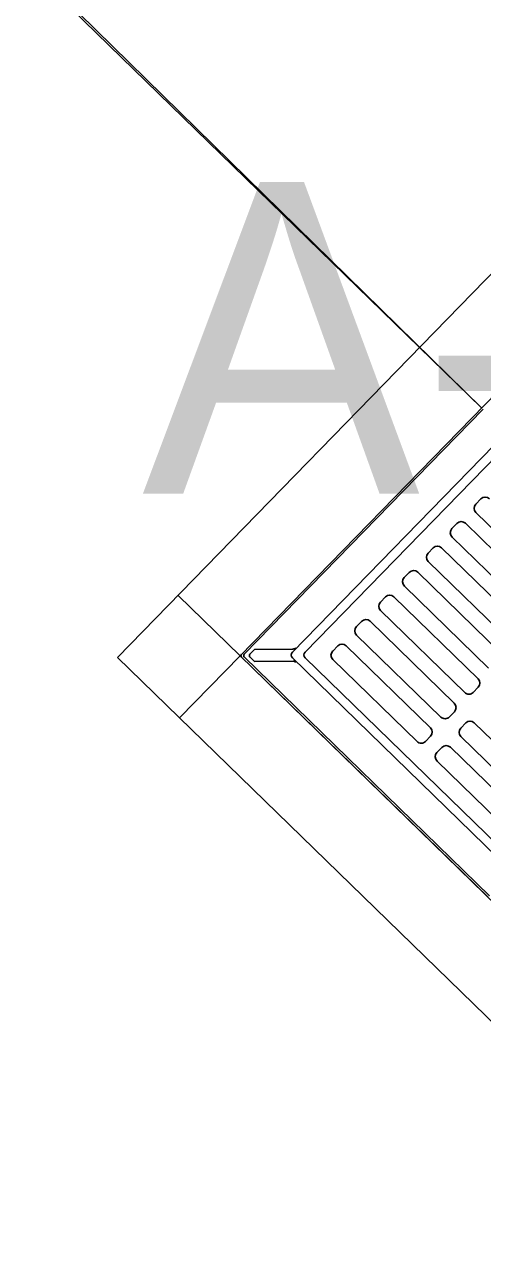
# Model space of a CAD drawing. Extents: x 2252703 to 2264864, y 13787568 to 13790989.
# Drawn here: x 2252923.79 to 2252926.43, y 13788666.67 to 13788673.81 of the extents above; entities that cross this region are included whole.
import ezdxf

# ---------------------------------------------------------------- set-up
doc = ezdxf.new("R2010")
doc.units = 0
for name, color, linetype in [('D_DRAIN_MISC', 7, 'Continuous'), ('D_DRAIN_NOTES_1', 7, 'Continuous'), ('D_INLET_1', 7, 'Continuous'), ('D_PIPES_1', 7, 'Continuous'), ('Road_Rip_Rap', 7, 'Continuous')]:
    doc.layers.add(name, color=color, linetype=linetype)

msp = doc.modelspace()

# ---------------------------------------------------------------- linework, layer by layer
at = {"layer": 'D_DRAIN_MISC'}
msp.add_line((2252926.4266, 13788671.5995), (2252926.4266, 13788671.5995), dxfattribs=at)
at = {"layer": 'D_INLET_1'}
for p, q in [((2252924.324, 13788670.1576), (2252927.8129, 13788673.7392)), ((2252925.0311, 13788670.1669), (2252927.8222, 13788673.0321)), ((2252926.4351, 13788671.5916), (2252925.0559, 13788670.1757)), ((2252926.5717, 13788671.4585), (2252925.3336, 13788670.1875)), ((2252926.609, 13788671.4222), (2252925.4072, 13788670.1885)), ((2252926.4224, 13788671.0733), (2252926.3935, 13788671.0436)), ((2252926.8806, 13788670.5207), (2252926.3941, 13788670.9946)), ((2252926.2846, 13788670.9318), (2252926.2556, 13788670.9021)), ((2252926.8201, 13788670.4586), (2252926.3336, 13788670.9325)), ((2252926.7427, 13788670.3792), (2252926.2563, 13788670.8531)), ((2252926.1468, 13788670.7904), (2252926.1178, 13788670.7606)), ((2252926.6822, 13788670.3171), (2252926.1958, 13788670.791)), ((2252926.6049, 13788670.2377), (2252926.1185, 13788670.7116)), ((2252926.0089, 13788670.6489), (2252925.98, 13788670.6192)), ((2252926.5444, 13788670.1756), (2252926.058, 13788670.6495)), ((2252926.4671, 13788670.0963), (2252925.9806, 13788670.5701)), ((2252924.6729, 13788670.5158), (2252925.0311, 13788670.1669)), ((2252925.8711, 13788670.5074), (2252925.8422, 13788670.4777)), ((2252926.4066, 13788670.0342), (2252925.9201, 13788670.508)), ((2252926.3292, 13788669.9548), (2252925.8428, 13788670.4286)), ((2252925.7333, 13788670.3659), (2252925.7043, 13788670.3362)), ((2252926.2688, 13788669.8927), (2252925.7823, 13788670.3665)), ((2252926.1914, 13788669.8133), (2252925.705, 13788670.2871)), ((2252925.0311, 13788670.1669), (2252924.6822, 13788669.8087)), ((2252927.8963, 13788667.3758), (2252925.0311, 13788670.1669)), ((2252925.0314, 13788670.1672), (2252926.4639, 13788668.7719)), ((2252925.1147, 13788670.203), (2252925.0885, 13788670.1762)), ((2252925.1147, 13788670.203), (2252925.3369, 13788670.2059)), ((2252925.5954, 13788670.2244), (2252925.5665, 13788670.1947)), ((2252926.1309, 13788669.7512), (2252925.6445, 13788670.225)), ((2252927.9056, 13788666.6687), (2252924.324, 13788670.1576)), ((2252925.0561, 13788670.1594), (2252926.4719, 13788668.7801)), ((2252925.0888, 13788670.1598), (2252925.1156, 13788670.1337)), ((2252925.3378, 13788670.1366), (2252925.1156, 13788670.1337)), ((2252925.3341, 13788670.1549), (2252926.605, 13788668.9168)), ((2252925.4076, 13788670.1558), (2252926.6413, 13788668.954)), ((2252926.0536, 13788669.6718), (2252925.5671, 13788670.1456)), ((2252926.4072, 13788669.9851), (2252926.3783, 13788669.9554)), ((2252926.2694, 13788669.8436), (2252926.2405, 13788669.8139)), ((2252926.3356, 13788669.7791), (2252926.3067, 13788669.7494)), ((2252926.8711, 13788669.3059), (2252926.3847, 13788669.7797)), ((2252926.1316, 13788669.7021), (2252926.1026, 13788669.6724)), ((2252926.7938, 13788669.2265), (2252926.3073, 13788669.7003)), ((2252926.1978, 13788669.6376), (2252926.1689, 13788669.6079)), ((2252926.7333, 13788669.1644), (2252926.2468, 13788669.6382)), ((2252926.656, 13788669.085), (2252926.1695, 13788669.5589))]:
    msp.add_line(p, q, dxfattribs=at)
for centre, radius, start, end in [((2252926.4183, 13788671.0194), 0.0347, 135.75083, 225.75083), ((2252926.4473, 13788671.0491), 0.0347, 45.75083, 135.75083), ((2252926.2805, 13788670.8779), 0.0347, 135.75083, 225.75083), ((2252926.3094, 13788670.9077), 0.0347, 45.75083, 135.75083), ((2252926.1427, 13788670.7364), 0.0347, 135.75083, 225.75083), ((2252926.1716, 13788670.7662), 0.0347, 45.75083, 135.75083), ((2252926.0048, 13788670.595), 0.0347, 135.75083, 225.75083), ((2252926.0338, 13788670.6247), 0.0347, 45.75083, 135.75083), ((2252925.867, 13788670.4535), 0.0347, 135.75083, 225.75083), ((2252925.8959, 13788670.4832), 0.0347, 45.75083, 135.75083), ((2252925.7581, 13788670.3417), 0.0347, 45.75083, 135.75083), ((2252925.7292, 13788670.312), 0.0347, 135.75083, 225.75083), ((2252925.6203, 13788670.2002), 0.0347, 45.75083, 135.75083), ((2252925.0478, 13788670.1675), 0.0116, 135.75083, 225.75083), ((2252925.0641, 13788670.1677), 0.0116, 135.75083, 225.75083), ((2252925.0968, 13788670.1681), 0.0116, 135.75083, 225.75083), ((2252925.3502, 13788670.1714), 0.0231, 135.75083, 225.75083), ((2252925.3366, 13788670.229), 0.0231, 270.75083, 315.75083), ((2252925.4237, 13788670.1724), 0.0231, 135.75083, 225.75083), ((2252925.5913, 13788670.1705), 0.0347, 135.75083, 225.75083), ((2252925.3381, 13788670.1135), 0.0231, 45.75083, 90.75083), ((2252926.3824, 13788670.0093), 0.0347, 315.75083, 45.75083), ((2252926.3534, 13788669.9796), 0.0347, 225.75083, 315.75083), ((2252926.2446, 13788669.8678), 0.0347, 315.75083, 45.75083), ((2252926.2156, 13788669.8381), 0.0347, 225.75083, 315.75083), ((2252926.1067, 13788669.7263), 0.0347, 315.75083, 45.75083), ((2252926.3315, 13788669.7252), 0.0347, 135.75083, 225.75083), ((2252926.3605, 13788669.7549), 0.0347, 45.75083, 135.75083), ((2252926.0778, 13788669.6966), 0.0347, 225.75083, 315.75083), ((2252926.1937, 13788669.5837), 0.0347, 135.75083, 225.75083), ((2252926.2226, 13788669.6134), 0.0347, 45.75083, 135.75083)]:
    msp.add_arc(centre, radius, start, end, dxfattribs=at)
at = {"layer": 'D_PIPES_1'}
for p, q in [((2252926.4266, 13788671.5996), (2252916.1801, 13788681.5733)), ((2252926.4266, 13788671.5995), (2252916.5729, 13788681.2585))]:
    msp.add_line(p, q, dxfattribs=at)
at = {"layer": 'Road_Rip_Rap'}
msp.add_line((2252924.3239, 13788670.1577), (2252927.8129, 13788673.7393), dxfattribs=at)

# ---------------------------------------------------------------- texts
at = {"layer": 'D_DRAIN_NOTES_1'}
msp.add_text('A-G2', height=1.8, dxfattribs=at).set_placement((2252924.4655, 13788671.104))

doc.saveas('drawing.dxf')
